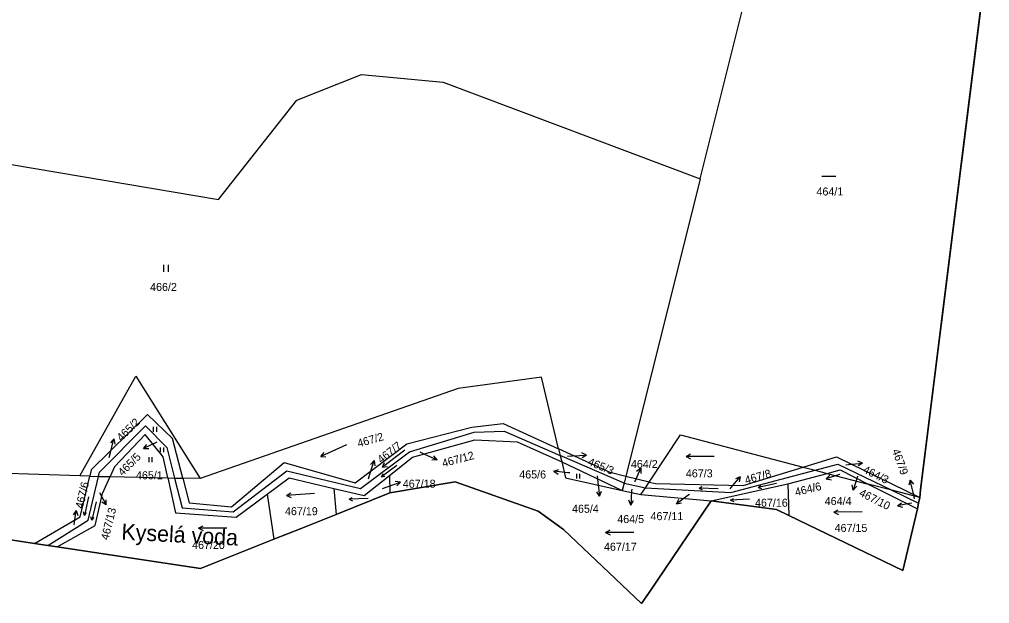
# Model space of a CAD drawing. Extents: x -757266 to -753360, y -1162585 to -1157740.
# Drawn here: x -753826 to -753620, y -1162220.1 to -1162096 of the extents above; entities that cross this region are included whole.
import ezdxf

# ---------------------------------------------------------------- set-up
doc = ezdxf.new("R2010")
doc.units = 0
for name, color, linetype in [('Hranice kat_území', 7, 'Continuous'), ('Hranice parcel', 7, 'Continuous'), ('Parcelní čísla', 7, 'Continuous'), ('Pop  PČ popisy', 7, 'Continuous'), ('Vnitřní kresba', 7, 'Continuous'), ('Značky kultur', 7, 'Continuous')]:
    doc.layers.add(name, color=color, linetype=linetype)

msp = doc.modelspace()

# ---------------------------------------------------------------- linework, layer by layer
at = {"layer": 'Hranice kat_území'}
msp.add_lwpolyline([(-753833.81, -1162205.62), (-753822.81, -1162207.28), (-753819.93, -1162207.72), (-753817.98, -1162208.01), (-753807.71, -1162209.56), (-753787.52, -1162212.62), (-753771.96, -1162206.41), (-753766.19, -1162204.11), (-753758.71, -1162201.12), (-753747.38, -1162196.51), (-753733.48, -1162194.19), (-753715.83, -1162200.46), (-753710.46, -1162204.33), (-753693.9, -1162220.08), (-753692.29, -1162217.7), (-753679.13, -1162198.23), (-753665.23, -1162200.11), (-753662.61, -1162201.37), (-753638.4, -1162213.03), (-753635.34, -1162199.91), (-753635.07, -1162198.75), (-753634.79, -1162197.57), (-753634.69, -1162195.9), (-753620, -1162078.5)], dxfattribs=at)
at = {"layer": 'Hranice parcel'}
for p, q in [((-753681.45, -1162129.83), (-753667.7, -1162074.86)), ((-753620, -1162078.5), (-753634.69, -1162195.9)), ((-753681.45, -1162129.83), (-753697.26, -1162193.04)), ((-753711.5, -1162187.23), (-753711.18, -1162188.58)), ((-753697.62, -1162194.47), (-753711.18, -1162188.58)), ((-753711.18, -1162188.58), (-753710.85, -1162189.96)), ((-753710.85, -1162189.96), (-753698.01, -1162196.02)), ((-753659.59, -1162191.07), (-753657.07, -1162191.73)), ((-753811.06, -1162193), (-753809.22, -1162193.04)), ((-753809.22, -1162193.04), (-753806.76, -1162193.1)), ((-753806.76, -1162193.1), (-753794.49, -1162193.38)), ((-753794.49, -1162193.38), (-753793.05, -1162193.41)), ((-753793.05, -1162193.41), (-753791.32, -1162193.45)), ((-753747.44, -1162192.85), (-753747.38, -1162196.51)), ((-753697.26, -1162193.04), (-753697.62, -1162194.47)), ((-753692.28, -1162194.26), (-753697.26, -1162193.04)), ((-753657.07, -1162191.73), (-753654.47, -1162192.41)), ((-753654.47, -1162192.41), (-753645.76, -1162194.69)), ((-753697.62, -1162194.47), (-753698.01, -1162196.02)), ((-753697.62, -1162194.47), (-753693.08, -1162195.46)), ((-753694.03, -1162196.91), (-753693.08, -1162195.46)), ((-753693.08, -1162195.46), (-753692.28, -1162194.26)), ((-753679.13, -1162198.23), (-753662.87, -1162194.63)), ((-753662.87, -1162194.63), (-753662.61, -1162201.37)), ((-753645.76, -1162194.69), (-753635.34, -1162199.91)), ((-753640.77, -1162196), (-753645.76, -1162194.69)), ((-753773.37, -1162196.8), (-753771.96, -1162206.41)), ((-753759.24, -1162195.6), (-753758.71, -1162201.12)), ((-753747.38, -1162196.51), (-753758.71, -1162201.12)), ((-753698.01, -1162196.02), (-753694.03, -1162196.91)), ((-753694.03, -1162196.91), (-753679.13, -1162198.23)), ((-753640.77, -1162196), (-753635.07, -1162198.75)), ((-753634.79, -1162197.57), (-753640.77, -1162196)), ((-753634.69, -1162195.9), (-753634.79, -1162197.57)), ((-753679.13, -1162198.23), (-753692.29, -1162217.7)), ((-753635.07, -1162198.75), (-753635.34, -1162199.91)), ((-753634.79, -1162197.57), (-753635.07, -1162198.75)), ((-753638.4, -1162213.03), (-753662.61, -1162201.37)), ((-753635.34, -1162199.91), (-753638.4, -1162213.03)), ((-753822.81, -1162207.28), (-753833.81, -1162205.62)), ((-753819.93, -1162207.72), (-753822.81, -1162207.28)), ((-753817.98, -1162208.01), (-753819.93, -1162207.72)), ((-753771.96, -1162206.41), (-753787.52, -1162212.62)), ((-753807.71, -1162209.56), (-753817.98, -1162208.01)), ((-753787.52, -1162212.62), (-753807.71, -1162209.56)), ((-753692.29, -1162217.7), (-753693.9, -1162220.08))]:
    msp.add_line(p, q, dxfattribs=at)
for points in [[(-753876.75, -1162118.52), (-753783.75, -1162134.21), (-753767.12, -1162113.1), (-753753.37, -1162107.67), (-753736.01, -1162109.3), (-753681.45, -1162129.83)], [(-753811.06, -1162193), (-753813.18, -1162192.95), (-753830.65, -1162192.38), (-753871.11, -1162155.73), (-753899.98, -1162161.01), (-753904.68, -1162158.87)], [(-753711.5, -1162187.23), (-753715.12, -1162171.99), (-753732.85, -1162174.4), (-753787.65, -1162193.53), (-753791.32, -1162193.45)], [(-753791.32, -1162193.45), (-753793.49, -1162184.98), (-753798.79, -1162179.88), (-753810.74, -1162191.64), (-753811.06, -1162193)], [(-753809.22, -1162193.04), (-753809.01, -1162192.16), (-753799.23, -1162182.32), (-753794.69, -1162186.9), (-753793.05, -1162193.41)], [(-753791.32, -1162193.45), (-753789.97, -1162198.7), (-753780.95, -1162199.49), (-753769.78, -1162190.08), (-753754.68, -1162194.39), (-753743.71, -1162186.15), (-753729.95, -1162182.62), (-753723.28, -1162181.84), (-753711.5, -1162187.23)], [(-753794.49, -1162193.38), (-753795.49, -1162188.89), (-753799.3, -1162184.14), (-753805.84, -1162190.99), (-753806.76, -1162193.1)], [(-753793.05, -1162193.41), (-753791.46, -1162199.71), (-753780.59, -1162200.59), (-753769.2, -1162191.85), (-753753.57, -1162195.65), (-753743.17, -1162187.84), (-753729.43, -1162183.67), (-753723.08, -1162183.41), (-753711.18, -1162188.58)], [(-753692.28, -1162194.26), (-753685.66, -1162184.24), (-753659.59, -1162191.07)], [(-753747.44, -1162192.85), (-753742.55, -1162188.97), (-753729.31, -1162185.29), (-753720.33, -1162185.72), (-753710.85, -1162189.96)], [(-753697.26, -1162193.04), (-753700.55, -1162192.23), (-753711.5, -1162187.23)], [(-753659.59, -1162191.07), (-753652.52, -1162188.9), (-753634.79, -1162197.57)], [(-753710.85, -1162189.96), (-753710.04, -1162193.35), (-753698.01, -1162196.02)], [(-753692.28, -1162194.26), (-753690.94, -1162194.59), (-753672.32, -1162194.98), (-753659.59, -1162191.07)], [(-753657.07, -1162191.73), (-753652.25, -1162190.46), (-753640.77, -1162196)], [(-753822.81, -1162207.28), (-753813.09, -1162201.64), (-753811.06, -1162193)], [(-753819.93, -1162207.72), (-753811.41, -1162202.32), (-753809.22, -1162193.04)], [(-753817.98, -1162208.01), (-753809.92, -1162203.45), (-753808.33, -1162196.68), (-753806.76, -1162193.1)], [(-753794.49, -1162193.38), (-753792.84, -1162200.8), (-753780, -1162201.74), (-753773.37, -1162196.8)], [(-753773.37, -1162196.8), (-753768.71, -1162193.33), (-753759.24, -1162195.6)], [(-753759.24, -1162195.6), (-753752.83, -1162197.14), (-753747.44, -1162192.85)], [(-753693.08, -1162195.46), (-753674.95, -1162196.45), (-753657.07, -1162191.73)], [(-753662.87, -1162194.63), (-753662.58, -1162194.57), (-753654.47, -1162192.41)], [(-753654.47, -1162192.41), (-753651.76, -1162191.69), (-753645.76, -1162194.69)], [(-753693.9, -1162220.08), (-753710.46, -1162204.33), (-753715.83, -1162200.46), (-753733.48, -1162194.19), (-753747.38, -1162196.51)], [(-753662.61, -1162201.37), (-753665.23, -1162200.11), (-753679.13, -1162198.23)], [(-753758.71, -1162201.12), (-753766.19, -1162204.11), (-753771.96, -1162206.41)]]:
    msp.add_lwpolyline(points, dxfattribs=at)
at = {"layer": 'Pop  PČ popisy'}
for p, q in [((-753805.954, -1162185.078), (-753806.682, -1162185.929)), ((-753806.68, -1162187.99), (-753805.954, -1162185.078)), ((-753805.954, -1162185.078), (-753805.71, -1162186.171)), ((-753796.94, -1162185.85), (-753799.66, -1162187.118)), ((-753799.66, -1162187.118), (-753798.964, -1162186.241)), ((-753799.66, -1162187.118), (-753798.541, -1162187.149)), ((-753796.81, -1162185.79), (-753796.94, -1162185.85)), ((-753806.93, -1162189.02), (-753806.68, -1162187.99)), ((-753740.96, -1162187.85), (-753740.01, -1162188.3)), ((-753740.01, -1162188.3), (-753737.29, -1162189.568)), ((-753737.29, -1162189.568), (-753737.986, -1162188.691)), ((-753709.65, -1162188.73), (-753708.56, -1162188.68)), ((-753708.56, -1162188.68), (-753705.563, -1162188.523)), ((-753705.563, -1162188.523), (-753706.589, -1162188.075)), ((-753705.563, -1162188.523), (-753706.537, -1162189.075)), ((-753751.56, -1162192.57), (-753750.683, -1162189.7)), ((-753750.683, -1162189.7), (-753751.454, -1162190.511)), ((-753750.683, -1162189.7), (-753750.497, -1162190.804)), ((-753737.29, -1162189.568), (-753738.409, -1162189.599)), ((-753695.26, -1162194.06), (-753694.087, -1162191.298)), ((-753694.087, -1162191.298), (-753694.94, -1162192.024)), ((-753694.087, -1162191.298), (-753694.018, -1162192.415)), ((-753650.53, -1162190.59), (-753649.94, -1162190.53)), ((-753649.94, -1162190.53), (-753646.955, -1162190.216)), ((-753646.955, -1162190.216), (-753648.004, -1162189.823)), ((-753646.955, -1162190.216), (-753647.899, -1162190.819)), ((-753751.87, -1162193.6), (-753751.56, -1162192.57)), ((-753712.535, -1162191.946), (-753711.486, -1162191.553)), ((-753709.55, -1162192.26), (-753712.535, -1162191.946)), ((-753712.535, -1162191.946), (-753711.591, -1162192.549)), ((-753709.1, -1162192.31), (-753709.55, -1162192.26)), ((-753703.33, -1162192.92), (-753703.17, -1162194.27)), ((-753674.87, -1162195.41), (-753672.941, -1162193.111)), ((-753672.941, -1162193.111), (-753673.968, -1162193.556)), ((-753672.941, -1162193.111), (-753673.201, -1162194.2)), ((-753651.85, -1162192.66), (-753654.704, -1162193.587)), ((-753654.704, -1162193.587), (-753653.906, -1162192.802)), ((-753651.82, -1162192.65), (-753651.85, -1162192.66)), ((-753648.06, -1162193.1), (-753648.987, -1162195.954)), ((-753648.03, -1162193), (-753648.06, -1162193.1)), ((-753748.87, -1162195.59), (-753747.92, -1162195.27)), ((-753747.92, -1162195.27), (-753745.083, -1162194.293)), ((-753745.083, -1162194.293), (-753746.192, -1162194.146)), ((-753745.083, -1162194.293), (-753745.866, -1162195.092)), ((-753703.17, -1162194.27), (-753702.804, -1162197.249)), ((-753695.33, -1162194.22), (-753695.26, -1162194.06)), ((-753675.09, -1162195.66), (-753674.87, -1162195.41)), ((-753654.704, -1162193.587), (-753653.597, -1162193.754)), ((-753648.987, -1162195.954), (-753649.154, -1162194.847)), ((-753648.987, -1162195.954), (-753648.202, -1162195.156)), ((-753636.865, -1162193.826), (-753637.128, -1162194.914)), ((-753636.19, -1162196.75), (-753636.865, -1162193.826)), ((-753636.865, -1162193.826), (-753636.152, -1162194.689)), ((-753809.01, -1162196.5), (-753807.555, -1162199.125)), ((-753702.804, -1162197.249), (-753703.423, -1162196.316)), ((-753702.804, -1162197.249), (-753702.429, -1162196.194)), ((-753696, -1162196.14), (-753696.157, -1162199.137)), ((-753695.98, -1162195.78), (-753696, -1162196.14)), ((-753684.05, -1162197.13), (-753686.508, -1162198.851)), ((-753683.74, -1162196.91), (-753684.05, -1162197.13)), ((-753635.93, -1162197.85), (-753636.19, -1162196.75)), ((-753807.555, -1162199.125), (-753808.479, -1162198.492)), ((-753807.555, -1162199.125), (-753807.603, -1162198.006)), ((-753696.157, -1162199.137), (-753696.605, -1162198.111)), ((-753696.157, -1162199.137), (-753695.605, -1162198.163)), ((-753686.508, -1162198.851), (-753685.975, -1162197.867)), ((-753686.508, -1162198.851), (-753685.401, -1162198.687)), ((-753639.576, -1162199.323), (-753638.688, -1162198.64)), ((-753636.63, -1162198.75), (-753639.576, -1162199.323)), ((-753639.576, -1162199.323), (-753638.497, -1162199.623)), ((-753636.63, -1162198.75), (-753636.6, -1162198.75)), ((-753813.931, -1162200.286), (-753814.582, -1162201.197)), ((-753814.4, -1162203.25), (-753813.931, -1162200.286)), ((-753813.931, -1162200.286), (-753813.593, -1162201.353)), ((-753814.42, -1162203.35), (-753814.4, -1162203.25))]:
    msp.add_line(p, q, dxfattribs=at)
at = {"layer": 'Vnitřní kresba'}
for p, q in [((-753813.18, -1162192.95), (-753801.28, -1162171.79)), ((-753801.28, -1162171.79), (-753787.65, -1162193.53))]:
    msp.add_line(p, q, dxfattribs=at)
at = {"layer": 'Značky kultur'}
for p, q in [((-753655.628, -1162129.24), (-753652.628, -1162129.24)), ((-753795.351, -1162149.6), (-753795.351, -1162148.1)), ((-753794.35, -1162149.6), (-753794.35, -1162148.1)), ((-753797.512, -1162183.56), (-753797.512, -1162182.555)), ((-753796.842, -1162183.56), (-753796.842, -1162182.555)), ((-753796.032, -1162187.92), (-753796.032, -1162186.915)), ((-753795.362, -1162187.92), (-753795.362, -1162186.915)), ((-753756.56, -1162186.312), (-753761.998, -1162188.847)), ((-753798.452, -1162190), (-753798.452, -1162188.995)), ((-753797.782, -1162190), (-753797.782, -1162188.995)), ((-753761.998, -1162188.847), (-753761.324, -1162187.98)), ((-753761.998, -1162188.847), (-753760.901, -1162188.889)), ((-753744.143, -1162187.508), (-753748.935, -1162191.119)), ((-753684.457, -1162188.791), (-753683.48, -1162188.29)), ((-753678.457, -1162188.791), (-753684.457, -1162188.791)), ((-753684.457, -1162188.791), (-753683.48, -1162189.293)), ((-753745.857, -1162190.751), (-753749.109, -1162193.114)), ((-753748.935, -1162191.119), (-753748.456, -1162190.13)), ((-753748.935, -1162191.119), (-753747.853, -1162190.931)), ((-753749.109, -1162193.114), (-753748.777, -1162192.457)), ((-753749.109, -1162193.114), (-753748.382, -1162193.001)), ((-753707.672, -1162193.49), (-753707.672, -1162192.485)), ((-753707.002, -1162193.49), (-753707.002, -1162192.485)), ((-753681.68, -1162195.524), (-753681.014, -1162195.211)), ((-753665.234, -1162194.535), (-753669.151, -1162195.439)), ((-753669.151, -1162195.439), (-753668.589, -1162194.965)), ((-753669.151, -1162195.439), (-753668.437, -1162195.619)), ((-753811.35, -1162197.394), (-753812.186, -1162201.326)), ((-753769.31, -1162197.092), (-753768.371, -1162196.524)), ((-753763.325, -1162196.673), (-753769.31, -1162197.092)), ((-753769.31, -1162197.092), (-753768.301, -1162197.524)), ((-753677.663, -1162195.664), (-753681.68, -1162195.524)), ((-753681.68, -1162195.524), (-753681.037, -1162195.882)), ((-753809.672, -1162198.459), (-753810.645, -1162202.36)), ((-753755.97, -1162197.915), (-753755.328, -1162197.556)), ((-753751.953, -1162197.775), (-753755.97, -1162197.915)), ((-753755.97, -1162197.915), (-753755.304, -1162198.228)), ((-753674.989, -1162198.1), (-753674.353, -1162197.73)), ((-753670.975, -1162197.89), (-753674.989, -1162198.1)), ((-753674.989, -1162198.1), (-753674.318, -1162198.401)), ((-753812.186, -1162201.326), (-753812.378, -1162200.616)), ((-753812.186, -1162201.326), (-753811.721, -1162200.756)), ((-753810.645, -1162202.36), (-753810.812, -1162201.644)), ((-753653.087, -1162200.684), (-753652.119, -1162200.166)), ((-753647.088, -1162200.579), (-753653.087, -1162200.684)), ((-753653.087, -1162200.684), (-753652.101, -1162201.168)), ((-753810.645, -1162202.36), (-753810.16, -1162201.806)), ((-753787.967, -1162204.041), (-753786.99, -1162203.54)), ((-753781.967, -1162204.041), (-753787.967, -1162204.041)), ((-753787.967, -1162204.041), (-753786.99, -1162204.543)), ((-753701.547, -1162204.941), (-753700.57, -1162204.44)), ((-753695.547, -1162204.941), (-753701.547, -1162204.941)), ((-753701.547, -1162204.941), (-753700.57, -1162205.443))]:
    msp.add_line(p, q, dxfattribs=at)

# ---------------------------------------------------------------- texts
at = {"layer": 'Parcelní čísla'}
for s, p in [('464/1', (-753656.75, -1162133.37)), ('466/2', (-753798.248, -1162153.66)), ('464/2', (-753696.16, -1162191.27)), ('465/1', (-753801.25, -1162193.66)), ('465/6', (-753719.867, -1162193.49)), ('467/3', (-753684.49, -1162193.25)), ('467/18', (-753744.59, -1162195.458)), ('464/4', (-753655.007, -1162199.138)), ('467/19', (-753769.61, -1162201.29)), ('465/4', (-753708.667, -1162200.778)), ('467/16', (-753669.81, -1162199.5)), ('464/5', (-753699.057, -1162202.968)), ('467/11', (-753691.995, -1162202.348)), ('467/15', (-753652.91, -1162204.85)), ('467/20', (-753789.33, -1162208.47)), ('467/17', (-753701.88, -1162208.85))]:
    msp.add_text(s, height=1.7, dxfattribs=at).set_placement(p)
for s, rotation, p in [('465/2', 43.999997, (-753804.369, -1162185.691)), ('467/2', 16, (-753753.985, -1162186.887)), ('467/7', 38, (-753749.176, -1162190.369)), ('465/5', 45, (-753804.083, -1162193.095)), ('467/12', 14.999997, (-753736.012, -1162191.121)), ('465/3', 338, (-753705.477, -1162190.581)), ('467/9', 290, (-753640.748, -1162187.56)), ('464/3', 334, (-753647.058, -1162192.19)), ('467/8', 16, (-753671.705, -1162194.707)), ('467/6', 77, (-753812.491, -1162199.991)), ('464/6', 14, (-753661.105, -1162197.26)), ('467/10', 333, (-753647.85, -1162197.082)), ('467/13', 76, (-753807.105, -1162206.689))]:
    msp.add_text(s, height=1.7, rotation=rotation, dxfattribs=at).set_placement(p)
at = {"layer": 'Pop  PČ popisy'}
msp.add_text('Kyselá voda', height=3.399996, rotation=357, dxfattribs=at).set_placement((-753804.408, -1162206.467))

doc.saveas('drawing.dxf')
